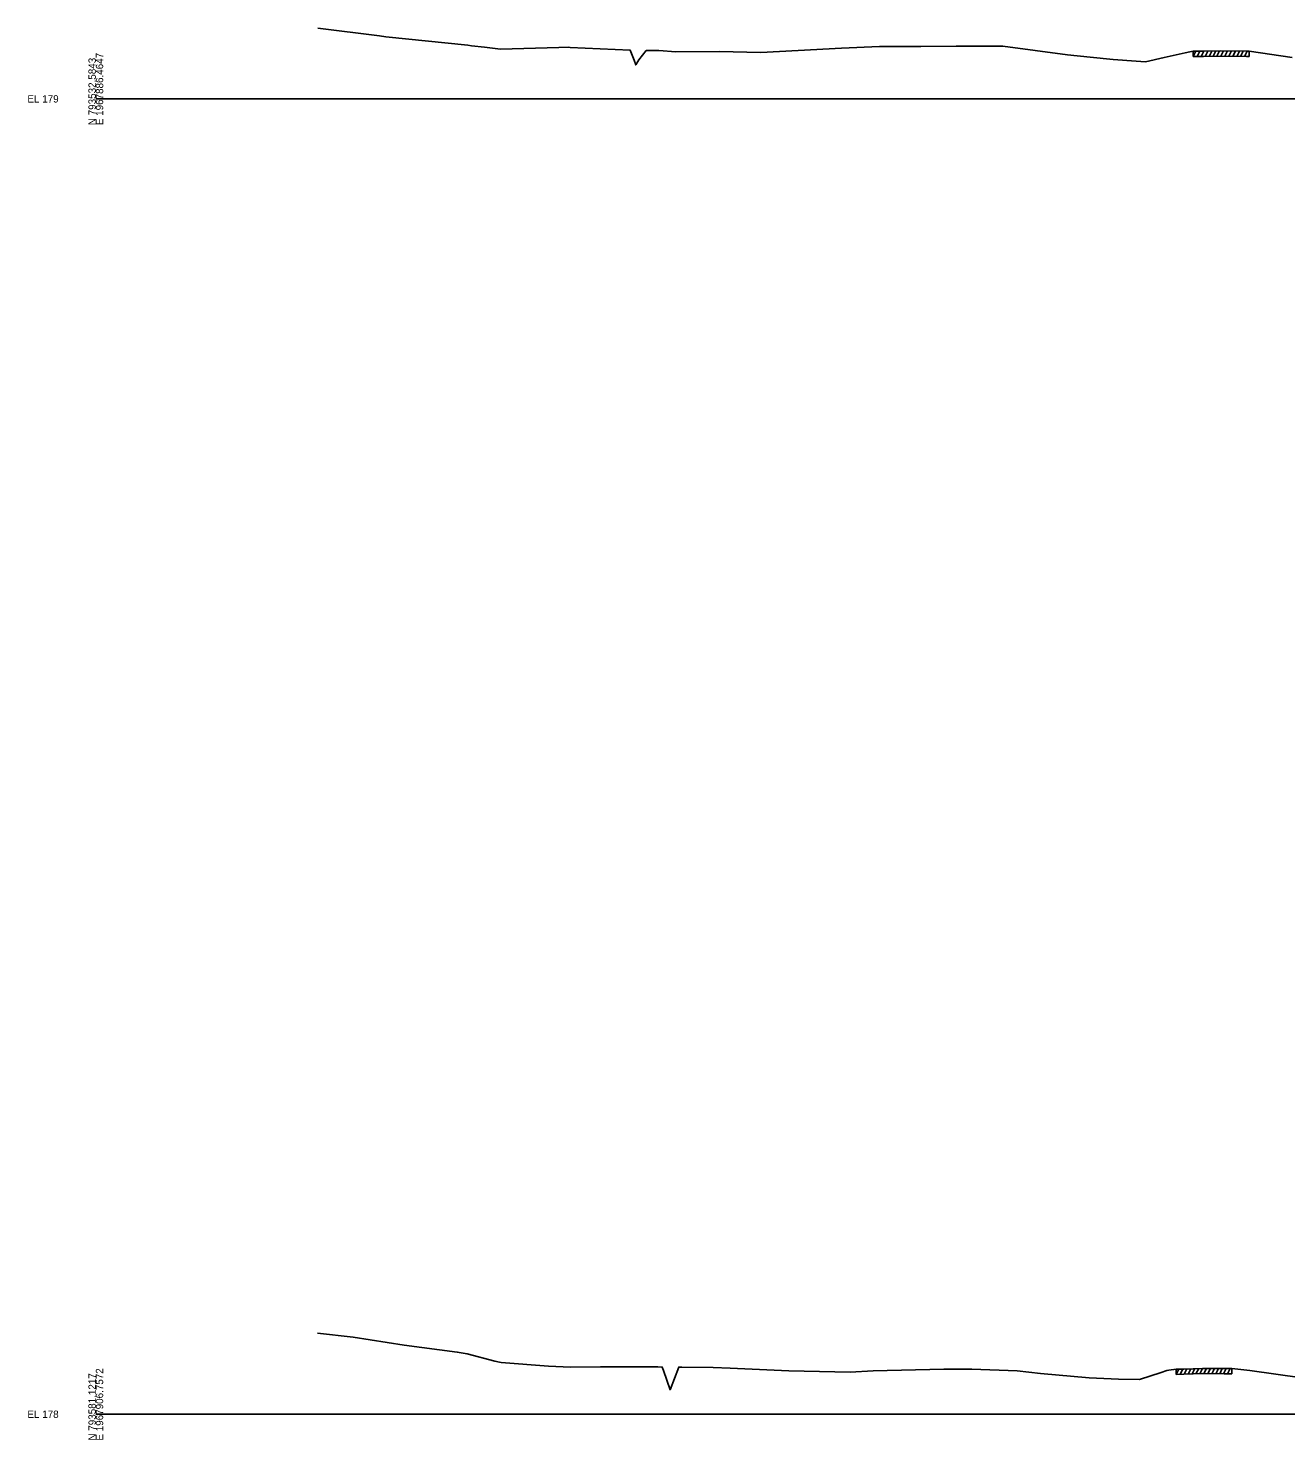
# Model space of a CAD drawing. Extents: x 1017 to 19997, y -1947 to 50737.
# Drawn here: x 15974 to 16452, y 30990 to 31527 of the extents above; entities that cross this region are included whole.
import ezdxf

# ---------------------------------------------------------------- set-up
doc = ezdxf.new("R2010")
doc.units = 0
for name, color, linetype in [('RD_GPK_XS_Cell', 7, 'Continuous'), ('RD_XS_ExGround', 7, 'Continuous'), ('RD_XS_ExPaveRet', 7, 'Continuous')]:
    doc.layers.add(name, color=color, linetype=linetype)

msp = doc.modelspace()

# ---------------------------------------------------------------- linework, layer by layer
at = {"layer": 'RD_GPK_XS_Cell'}
for p, q in [((16000, 31500), (16600, 31500)), ((16000, 31000), (16600, 31000))]:
    msp.add_line(p, q, dxfattribs=at)
at = {"layer": 'RD_XS_ExGround'}
for points in [[(16084.38, 31526.84), (16107.86, 31523.91), (16110.18, 31523.63), (16141.36, 31520.35), (16142.84, 31520.14), (16147.74, 31519.67), (16153.87, 31518.92), (16175.94, 31519.53), (16179.52, 31519.59), (16180.28, 31519.57), (16203.13, 31518.48), (16204.59, 31514.72), (16205.25, 31512.87), (16206.43, 31514.82), (16209.23, 31518.44), (16214.04, 31518.33), (16220.43, 31517.82), (16236.97, 31518.04), (16252.82, 31517.62), (16267.01, 31518.33), (16283.37, 31519.24), (16297.92, 31519.95), (16313.61, 31519.95), (16326.95, 31520.04), (16344.73, 31520), (16369.28, 31516.74), (16377.9, 31515.83), (16386.7, 31514.95), (16395.37, 31514.33), (16398.99, 31514.08), (16406.1, 31515.7), (16414.05, 31517.48), (16415.83, 31517.84), (16417.14, 31518.1), (16421, 31518.12), (16427.45, 31518.24), (16437.41, 31518.11), (16438.39, 31518.12), (16454.77, 31515.77)], [(16084.21, 31030.88), (16097.81, 31029.26), (16117.19, 31026.29), (16137.38, 31023.65), (16141.12, 31022.97), (16151.64, 31020.18), (16153.47, 31019.77), (16154.02, 31019.71), (16172.01, 31018.25), (16180.47, 31017.96), (16191.84, 31018.01), (16213.67, 31017.99), (16215.29, 31017.95), (16215.76, 31016.66), (16218.3, 31009.3), (16221.56, 31017.93), (16222.76, 31017.9), (16234.7, 31017.72), (16241.07, 31017.53), (16263.4, 31016.55), (16286.74, 31016.04), (16295.49, 31016.45), (16322.34, 31017.12), (16332.9, 31017.18), (16350.19, 31016.46), (16359.12, 31015.53), (16377.57, 31013.84), (16388.69, 31013.32), (16396.7, 31013.18), (16404.95, 31015.93), (16407.1, 31016.66), (16407.88, 31016.74), (16410.66, 31017.16), (16413.53, 31017.2), (16420.67, 31017.46), (16428.92, 31017.38), (16431.79, 31017.39), (16438.63, 31016.6), (16458.33, 31013.81)]]:
    msp.add_lwpolyline(points, dxfattribs=at)
at = {"layer": 'RD_XS_ExPaveRet'}
for p, q in [((16417.14, 31516.1), (16418.14, 31518.11)), ((16417.14, 31516.1), (16417.14, 31518.1)), ((16418.64, 31516.11), (16419.64, 31518.11)), ((16420.14, 31516.12), (16421.15, 31518.12)), ((16421, 31516.12), (16427.45, 31516.24)), ((16421.64, 31516.13), (16422.65, 31518.15)), ((16423.14, 31516.16), (16424.15, 31518.18)), ((16424.64, 31516.19), (16425.65, 31518.21)), ((16426.14, 31516.22), (16427.15, 31518.23)), ((16427.45, 31516.24), (16437.41, 31516.11)), ((16427.64, 31516.24), (16428.64, 31518.22)), ((16429.14, 31516.22), (16430.14, 31518.21)), ((16430.64, 31516.2), (16431.64, 31518.19)), ((16432.14, 31516.18), (16433.14, 31518.17)), ((16433.64, 31516.16), (16434.64, 31518.15)), ((16435.14, 31516.14), (16436.14, 31518.13)), ((16436.64, 31516.12), (16437.64, 31518.11)), ((16438.39, 31518.12), (16438.39, 31516.12)), ((16417.14, 31516.1), (16421, 31516.12)), ((16437.41, 31516.11), (16438.39, 31516.12)), ((16412.16, 31015.18), (16413.17, 31017.2)), ((16413.66, 31015.2), (16414.68, 31017.24)), ((16415.16, 31015.26), (16416.18, 31017.3)), ((16416.66, 31015.31), (16417.68, 31017.35)), ((16418.16, 31015.37), (16419.18, 31017.4)), ((16419.66, 31015.42), (16420.68, 31017.46)), ((16421.16, 31015.45), (16422.16, 31017.44)), ((16422.66, 31015.44), (16423.66, 31017.43)), ((16424.16, 31015.42), (16425.16, 31017.41)), ((16425.66, 31015.41), (16426.66, 31017.4)), ((16427.16, 31015.39), (16428.16, 31017.38)), ((16428.66, 31015.38), (16429.66, 31017.38)), ((16430.16, 31015.38), (16431.16, 31017.38)), ((16431.79, 31017.39), (16431.79, 31015.39)), ((16410.66, 31015.16), (16411.67, 31017.18)), ((16410.66, 31015.16), (16410.66, 31017.16)), ((16410.66, 31015.16), (16413.53, 31015.2)), ((16413.53, 31015.2), (16420.67, 31015.46)), ((16420.67, 31015.46), (16428.92, 31015.38)), ((16428.92, 31015.38), (16431.79, 31015.39))]:
    msp.add_line(p, q, dxfattribs=at)

# ---------------------------------------------------------------- texts
at = {"layer": 'RD_GPK_XS_Cell'}
for s, p in [('E 1967886.4647', (16002.8, 31490)), ('N 793532.5843', (16000, 31490)), ('E 1967906.7572', (16002.8, 30990)), ('N 793581.1217', (16000, 30990))]:
    msp.add_text(s, height=2.8, rotation=90, dxfattribs=at).set_placement(p)
for s, p in [('EL 179', (15974, 31498.6)), ('EL 178', (15974, 30998.6))]:
    msp.add_text(s, height=2.8, dxfattribs=at).set_placement(p)

doc.saveas('drawing.dxf')
